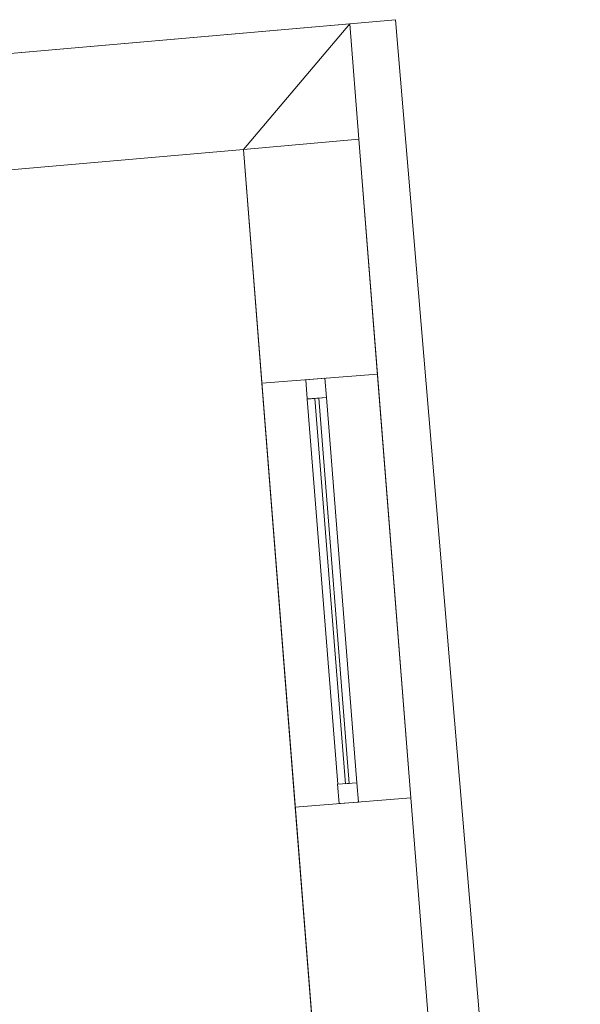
# Model space of a CAD drawing. Header units: millimetres. Extents: x -430348 to -225823, y -86243 to 5084.
# Tile 319 of 656: x -418903 to -417453, y -18194 to -15646. Entities that reach past the tile are written whole.
import ezdxf

# ---------------------------------------------------------------- set-up
doc = ezdxf.new("R2010")
doc.units = ezdxf.units.MM
for name, color, linetype, lineweight in [('A-GLAZ-CURT', 52, 'Continuous', 9), ('A-GLAZ-CWMG', 51, 'Continuous', 9), ('A-ROOF', 132, 'Continuous', 9), ('A-WALL', 113, 'Continuous', 9)]:
    doc.layers.add(name, color=color, linetype=linetype, lineweight=lineweight)

# ---------------------------------------------------------------- blocks, each defined once
blk = doc.blocks.new('System Panel - Glazed-497956-_3D_ Copy 1')
at = {"layer": 'A-GLAZ-CURT', "transparency": 33554471}
mesh = blk.add_polyface(dxfattribs=at)
corners = [(-500, 5), (-500, 5, 585), (500, 5, 585), (500, 5)]
mesh.append_faces([[corners[k] for k in face] for face in [(1, 2, 3, 0)]])
mesh = blk.add_polyface(dxfattribs=at)
corners = [(500, -5), (-500, -5), (-500, 5), (500, 5)]
mesh.append_faces([[corners[k] for k in face] for face in [(3, 0, 1, 2)]])
mesh = blk.add_polyface(dxfattribs=at)
corners = [(-500, -5, 585), (500, -5, 585), (500, 5, 585), (-500, 5, 585)]
mesh.append_faces([[corners[k] for k in face] for face in [(0, 1, 2, 3)]])
mesh = blk.add_polyface(dxfattribs=at)
corners = [(-500, -5), (-500, -5, 585), (-500, 5, 585), (-500, 5)]
mesh.append_faces([[corners[k] for k in face] for face in [(0, 1, 2, 3)]])
mesh = blk.add_polyface(dxfattribs=at)
corners = [(500, -5, 585), (500, -5), (500, 5), (500, 5, 585)]
mesh.append_faces([[corners[k] for k in face] for face in [(0, 1, 2, 3)]])
mesh = blk.add_polyface(dxfattribs=at)
corners = [(-500, -5), (500, -5), (500, -5, 585), (-500, -5, 585)]
mesh.append_faces([[corners[k] for k in face] for face in [(3, 0, 1, 2)]])
blk = doc.blocks.new('Rectangular Mullion - 50mm x 50mm-497957-_3D_ Copy 1')
at = {"layer": 'A-GLAZ-CWMG'}
mesh = blk.add_polyface(dxfattribs=at)
corners = [(0, 25), (-50, 25), (-50, -25), (0, -25)]
mesh.append_faces([[corners[k] for k in face] for face in [(2, 3, 0, 1)]])
mesh = blk.add_polyface(dxfattribs=at)
corners = [(-50, 25), (0, 25), (0, 25, -330), (-50, 25, -330)]
mesh.append_faces([[corners[k] for k in face] for face in [(3, 0, 1, 2)]])
mesh = blk.add_polyface(dxfattribs=at)
corners = [(-50, -25), (-50, 25), (-50, 25, -330), (-50, -25, -330)]
mesh.append_faces([[corners[k] for k in face] for face in [(3, 0, 1, 2)]])
mesh = blk.add_polyface(dxfattribs=at)
corners = [(0, 25), (0, -25), (0, -25, -330), (0, 25, -330)]
mesh.append_faces([[corners[k] for k in face] for face in [(3, 0, 1, 2)]])
mesh = blk.add_polyface(dxfattribs=at)
corners = [(0, -25), (-50, -25), (-50, -25, -330), (0, -25, -330)]
mesh.append_faces([[corners[k] for k in face] for face in [(3, 0, 1, 2)]])
blk = doc.blocks.new('Rectangular Mullion - 50mm x 50mm-303053-_3D_ Copy 1')
at = {"layer": 'A-GLAZ-CWMG'}
mesh = blk.add_polyface(dxfattribs=at)
corners = [(0, 25), (-50, 25), (-50, -25), (0, -25)]
mesh.append_faces([[corners[k] for k in face] for face in [(3, 0, 1, 2)]])
mesh = blk.add_polyface(dxfattribs=at)
corners = [(0, 25, -1000), (0, -25, -1000), (-50, -25, -1000), (-50, 25, -1000)]
mesh.append_faces([[corners[k] for k in face] for face in [(3, 0, 1, 2)]])
mesh = blk.add_polyface(dxfattribs=at)
corners = [(-50, 25), (0, 25), (0, 25, -1000), (-50, 25, -1000)]
mesh.append_faces([[corners[k] for k in face] for face in [(0, 1, 2, 3)]])
mesh = blk.add_polyface(dxfattribs=at)
corners = [(-50, -25), (-50, 25), (-50, 25, -1000), (-50, -25, -1000)]
mesh.append_faces([[corners[k] for k in face] for face in [(0, 1, 2, 3)]])
mesh = blk.add_polyface(dxfattribs=at)
corners = [(0, 25), (0, -25), (0, -25, -1000), (0, 25, -1000)]
mesh.append_faces([[corners[k] for k in face] for face in [(0, 1, 2, 3)]])
mesh = blk.add_polyface(dxfattribs=at)
corners = [(0, -25), (-50, -25), (-50, -25, -1000), (0, -25, -1000)]
mesh.append_faces([[corners[k] for k in face] for face in [(0, 1, 2, 3)]])
blk = doc.blocks.new('Rectangular Mullion - 50mm x 50mm-430166-_3D_ Copy 1')
at = {"layer": 'A-GLAZ-CWMG'}
mesh = blk.add_polyface(dxfattribs=at)
corners = [(0, 25), (-50, 25), (-50, -25), (0, -25)]
mesh.append_faces([[corners[k] for k in face] for face in [(2, 3, 0, 1)]])
mesh = blk.add_polyface(dxfattribs=at)
corners = [(-50, 25), (0, 25), (0, 25, -660), (-50, 25, -660)]
mesh.append_faces([[corners[k] for k in face] for face in [(0, 1, 2, 3)]])
mesh = blk.add_polyface(dxfattribs=at)
corners = [(-50, -25), (-50, 25), (-50, 25, -660), (-50, -25, -660)]
mesh.append_faces([[corners[k] for k in face] for face in [(0, 1, 2, 3)]])
mesh = blk.add_polyface(dxfattribs=at)
corners = [(0, 25), (0, -25), (0, -25, -660), (0, 25, -660)]
mesh.append_faces([[corners[k] for k in face] for face in [(0, 1, 2, 3)]])
mesh = blk.add_polyface(dxfattribs=at)
corners = [(0, -25), (-50, -25), (-50, -25, -660), (0, -25, -660)]
mesh.append_faces([[corners[k] for k in face] for face in [(0, 1, 2, 3)]])
blk = doc.blocks.new('Rectangular Mullion - 50mm x 50mm-303054-_3D_ Copy 1')
at = {"layer": 'A-GLAZ-CWMG'}
mesh = blk.add_polyface(dxfattribs=at)
corners = [(0, 25), (-50, 25), (-50, -25), (0, -25)]
mesh.append_faces([[corners[k] for k in face] for face in [(2, 3, 0, 1)]])
mesh = blk.add_polyface(dxfattribs=at)
corners = [(0, 25, -1000), (0, -25, -1000), (-50, -25, -1000), (-50, 25, -1000)]
mesh.append_faces([[corners[k] for k in face] for face in [(0, 1, 2, 3)]])
mesh = blk.add_polyface(dxfattribs=at)
corners = [(-50, 25), (0, 25), (0, 25, -1000), (-50, 25, -1000)]
mesh.append_faces([[corners[k] for k in face] for face in [(0, 1, 2, 3)]])
mesh = blk.add_polyface(dxfattribs=at)
corners = [(-50, -25), (-50, 25), (-50, 25, -1000), (-50, -25, -1000)]
mesh.append_faces([[corners[k] for k in face] for face in [(0, 1, 2, 3)]])
mesh = blk.add_polyface(dxfattribs=at)
corners = [(0, 25), (0, -25), (0, -25, -1000), (0, 25, -1000)]
mesh.append_faces([[corners[k] for k in face] for face in [(0, 1, 2, 3)]])
mesh = blk.add_polyface(dxfattribs=at)
corners = [(0, -25), (-50, -25), (-50, -25, -1000), (0, -25, -1000)]
mesh.append_faces([[corners[k] for k in face] for face in [(0, 1, 2, 3)]])
blk = doc.blocks.new('System Panel - Glazed-497958-_3D_ Copy 1')
at = {"layer": 'A-GLAZ-CURT', "transparency": 33554471}
mesh = blk.add_polyface(dxfattribs=at)
corners = [(-500, 5), (-500, 5, 255), (500, 5, 255), (500, 5)]
mesh.append_faces([[corners[k] for k in face] for face in [(1, 2, 3, 0)]])
mesh = blk.add_polyface(dxfattribs=at)
corners = [(500, -5), (-500, -5), (-500, 5), (500, 5)]
mesh.append_faces([[corners[k] for k in face] for face in [(3, 0, 1, 2)]])
mesh = blk.add_polyface(dxfattribs=at)
corners = [(-500, -5, 255), (500, -5, 255), (500, 5, 255), (-500, 5, 255)]
mesh.append_faces([[corners[k] for k in face] for face in [(0, 1, 2, 3)]])
mesh = blk.add_polyface(dxfattribs=at)
corners = [(-500, -5), (-500, -5, 255), (-500, 5, 255), (-500, 5)]
mesh.append_faces([[corners[k] for k in face] for face in [(0, 1, 2, 3)]])
mesh = blk.add_polyface(dxfattribs=at)
corners = [(500, -5, 255), (500, -5), (500, 5), (500, 5, 255)]
mesh.append_faces([[corners[k] for k in face] for face in [(0, 1, 2, 3)]])
mesh = blk.add_polyface(dxfattribs=at)
corners = [(-500, -5), (500, -5), (500, -5, 255), (-500, -5, 255)]
mesh.append_faces([[corners[k] for k in face] for face in [(3, 0, 1, 2)]])
blk = doc.blocks.new('Rectangular Mullion - 50mm x 50mm-353546-_3D_ Copy 1')
at = {"layer": 'A-GLAZ-CWMG'}
mesh = blk.add_polyface(dxfattribs=at)
corners = [(0, 25, -660), (0, -25, -660), (-50, -25, -660), (-50, 25, -660)]
mesh.append_faces([[corners[k] for k in face] for face in [(3, 0, 1, 2)]])
mesh = blk.add_polyface(dxfattribs=at)
corners = [(-50, 25), (0, 25), (0, 25, -660), (-50, 25, -660)]
mesh.append_faces([[corners[k] for k in face] for face in [(0, 1, 2, 3)]])
mesh = blk.add_polyface(dxfattribs=at)
corners = [(-50, -25), (-50, 25), (-50, 25, -660), (-50, -25, -660)]
mesh.append_faces([[corners[k] for k in face] for face in [(0, 1, 2, 3)]])
mesh = blk.add_polyface(dxfattribs=at)
corners = [(0, 25), (0, -25), (0, -25, -660), (0, 25, -660)]
mesh.append_faces([[corners[k] for k in face] for face in [(0, 1, 2, 3)]])
mesh = blk.add_polyface(dxfattribs=at)
corners = [(0, -25), (-50, -25), (-50, -25, -660), (0, -25, -660)]
mesh.append_faces([[corners[k] for k in face] for face in [(0, 1, 2, 3)]])
blk = doc.blocks.new('Rectangular Mullion - 50mm x 50mm-497959-_3D_ Copy 1')
at = {"layer": 'A-GLAZ-CWMG'}
mesh = blk.add_polyface(dxfattribs=at)
corners = [(0, 25, -330), (0, -25, -330), (-50, -25, -330), (-50, 25, -330)]
mesh.append_faces([[corners[k] for k in face] for face in [(3, 0, 1, 2)]])
mesh = blk.add_polyface(dxfattribs=at)
corners = [(-50, 25), (0, 25), (0, 25, -330), (-50, 25, -330)]
mesh.append_faces([[corners[k] for k in face] for face in [(3, 0, 1, 2)]])
mesh = blk.add_polyface(dxfattribs=at)
corners = [(-50, -25), (-50, 25), (-50, 25, -330), (-50, -25, -330)]
mesh.append_faces([[corners[k] for k in face] for face in [(3, 0, 1, 2)]])
mesh = blk.add_polyface(dxfattribs=at)
corners = [(0, 25), (0, -25), (0, -25, -330), (0, 25, -330)]
mesh.append_faces([[corners[k] for k in face] for face in [(3, 0, 1, 2)]])
mesh = blk.add_polyface(dxfattribs=at)
corners = [(0, -25), (-50, -25), (-50, -25, -330), (0, -25, -330)]
mesh.append_faces([[corners[k] for k in face] for face in [(3, 0, 1, 2)]])
blk = doc.blocks.new('Rectangular Mullion - 50mm x 50mm-353456-_3D_ Copy 1')
at = {"layer": 'A-GLAZ-CWMG'}
mesh = blk.add_polyface(dxfattribs=at)
corners = [(25, 25), (-25, 25), (-25, -25), (25, -25)]
mesh.append_faces([[corners[k] for k in face] for face in [(2, 3, 0, 1)]])
mesh = blk.add_polyface(dxfattribs=at)
corners = [(25, 25, -1000), (25, -25, -1000), (-25, -25, -1000), (-25, 25, -1000)]
mesh.append_faces([[corners[k] for k in face] for face in [(0, 1, 2, 3)]])
mesh = blk.add_polyface(dxfattribs=at)
corners = [(-25, 25), (25, 25), (25, 25, -1000), (-25, 25, -1000)]
mesh.append_faces([[corners[k] for k in face] for face in [(0, 1, 2, 3)]])
mesh = blk.add_polyface(dxfattribs=at)
corners = [(-25, -25), (-25, 25), (-25, 25, -1000), (-25, -25, -1000)]
mesh.append_faces([[corners[k] for k in face] for face in [(0, 1, 2, 3)]])
mesh = blk.add_polyface(dxfattribs=at)
corners = [(25, 25), (25, -25), (25, -25, -1000), (25, 25, -1000)]
mesh.append_faces([[corners[k] for k in face] for face in [(0, 1, 2, 3)]])
mesh = blk.add_polyface(dxfattribs=at)
corners = [(25, -25), (-25, -25), (-25, -25, -1000), (25, -25, -1000)]
mesh.append_faces([[corners[k] for k in face] for face in [(0, 1, 2, 3)]])

msp = doc.modelspace()

# ---------------------------------------------------------------- block references
at = {"layer": 'A-GLAZ-CURT', "transparency": 33554471, "rotation": 94.50974684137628}
for name, p in [('System Panel - Glazed-497956-_3D_ Copy 1', (-418094.8, -17124, 59560.6)), ('System Panel - Glazed-497958-_3D_ Copy 1', (-418094.8, -17124, 60195.6))]:
    msp.add_blockref(name, p, dxfattribs=at)
at = {"layer": 'A-GLAZ-CWMG', "extrusion": (0, 0, -1), "rotation": 85.49025315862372}
for name, p in [('Rectangular Mullion - 50mm x 50mm-430166-_3D_ Copy 1', (418138.1, -16575.7, -59510.6)), ('Rectangular Mullion - 50mm x 50mm-497959-_3D_ Copy 1', (418138.1, -16575.7, -60170.6))]:
    msp.add_blockref(name, p, dxfattribs=at)
at = {"layer": 'A-GLAZ-CWMG', "extrusion": (-0.078629, 0.996904, 0), "rotation": 90}
for name, p in [('Rectangular Mullion - 50mm x 50mm-303053-_3D_ Copy 1', (418146.8, 60500.6, 16303.3)), ('Rectangular Mullion - 50mm x 50mm-353456-_3D_ Copy 1', (418146.8, 60170.6, 16303.3))]:
    msp.add_blockref(name, p, dxfattribs=at)
at = {"layer": 'A-GLAZ-CWMG', "extrusion": (0.078629, -0.996904, 0), "rotation": 270}
msp.add_blockref('Rectangular Mullion - 50mm x 50mm-303054-_3D_ Copy 1', (-418146.8, 59510.6, -15303.3), dxfattribs=at)
at = {"layer": 'A-GLAZ-CWMG', "rotation": 274.5097468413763}
for name, p in [('Rectangular Mullion - 50mm x 50mm-497957-_3D_ Copy 1', (-418051.6, -17672.3, 60500.6)), ('Rectangular Mullion - 50mm x 50mm-353546-_3D_ Copy 1', (-418051.6, -17672.3, 60170.6))]:
    msp.add_blockref(name, p, dxfattribs=at)

# ---------------------------------------------------------------- meshes
at = {"layer": 'A-ROOF'}
mesh = msp.add_polyface(dxfattribs=at)
corners = [(-420436, -21553.5, 61100), (-420929.8, -15908.6, 61100), (-417931, -15646.2, 61100), (-417453.1, -21318.2, 61100)]
mesh.append_faces([[corners[k] for k in face] for face in [(2, 3, 0, 1)]])
mesh = msp.add_polyface(dxfattribs=at)
corners = [(-420929.8, -15908.6, 61200), (-420436, -21553.5, 61200), (-417453.1, -21318.2, 61200), (-417931, -15646.2, 61200)]
mesh.append_faces([[corners[k] for k in face] for face in [(1, 2, 3, 0)]])
mesh = msp.add_polyface(dxfattribs=at)
corners = [(-420929.8, -15908.6, 61200), (-417931, -15646.2, 61200), (-417931, -15646.2, 61100), (-420929.8, -15908.6, 61100)]
mesh.append_faces([[corners[k] for k in face] for face in [(1, 2, 3, 0)]])
mesh = msp.add_polyface(dxfattribs=at)
corners = [(-417931, -15646.2, 61100), (-417931, -15646.2, 61200), (-417453.1, -21318.2, 61200), (-417453.1, -21318.2, 61100)]
mesh.append_faces([[corners[k] for k in face] for face in [(1, 2, 3, 0)]])
at = {"layer": 'A-WALL'}
mesh = msp.add_polyface(dxfattribs=at)
corners = [(-420929.8, -15908.6, 56190.2), (-420929.8, -15908.6, 61100), (-418048.9, -15656.5, 61100), (-418048.9, -15656.5, 56190.2)]
mesh.append_faces([[corners[k] for k in face] for face in [(2, 3, 0, 1)]])
mesh = msp.add_polyface(dxfattribs=at)
corners = [(-418025.3, -15955.6, 56190.2), (-418324.2, -15981.8, 56190.2), (-420903.7, -16207.4, 56190.2), (-420929.8, -15908.6, 56190.2), (-418048.9, -15656.5, 56190.2)]
mesh.append_faces([[corners[k] for k in face] for face in [(1, 4, 0)]], dxfattribs={"vtx0": -1})
mesh.append_faces([[corners[k] for k in face] for face in [(3, 4, 1, 2)]], dxfattribs={"vtx1": -1})
mesh = msp.add_polyface(dxfattribs=at)
corners = [(-420903.7, -16207.4, 61100), (-418324.2, -15981.8, 61100), (-418025.3, -15955.6, 61100), (-418048.9, -15656.5, 61100), (-420929.8, -15908.6, 61100)]
mesh.append_faces([[corners[k] for k in face] for face in [(3, 1, 2)]], dxfattribs={"vtx0": -1})
mesh.append_faces([[corners[k] for k in face] for face in [(4, 0, 1, 3)]], dxfattribs={"vtx2": -1})
mesh = msp.add_polyface(dxfattribs=at)
corners = [(-418025.3, -15955.6, 61100), (-418025.3, -15955.6, 56190.2), (-418048.9, -15656.5, 56190.2), (-418048.9, -15656.5, 61100)]
mesh.append_faces([[corners[k] for k in face] for face in [(0, 1, 2, 3)]])
mesh = msp.add_polyface(dxfattribs=at)
corners = [(-420929.8, -15908.6, 56190.2), (-420903.7, -16207.4, 56190.2), (-420436, -21553.5, 56190.2), (-420409.8, -21852.4, 56190.2), (-419978.8, -26779.1, 56190.2), (-419952.6, -27077.9, 56190.2), (-419819, -28605.3, 56190.2), (-419792.9, -28904.1, 56190.2), (-419505.3, -32191.6, 56190.2), (-419479.1, -32490.4, 56190.2), (-419362.3, -33825.3, 56190.2), (-419336.2, -34124.2, 56190.2), (-419217.6, -35479, 56190.2), (-419191.5, -35777.9, 56190.2), (-418872.5, -39424, 56190.2), (-418846.4, -39722.8, 56190.2), (-418625.4, -42248.2, 56190.2), (-418924.3, -42274.3, 56190.2), (-421202.5, -16233.6, 56190.2), (-421228.7, -15934.7, 56190.2)]
mesh.append_faces([[corners[k] for k in face] for face in [(7, 17, 18, 6)]], dxfattribs={"vtx0": -1, "vtx2": -1})
mesh.append_faces([[corners[k] for k in face] for face in [(17, 13, 14, 15), (17, 11, 12, 13), (18, 0, 1, 2), (18, 2, 3, 4), (17, 9, 10, 11), (17, 7, 8, 9), (18, 4, 5, 6)]], dxfattribs={"vtx0": -1, "vtx3": -1})
mesh.append_faces([[corners[k] for k in face] for face in [(19, 0, 18)]], dxfattribs={"vtx1": -1})
mesh.append_faces([[corners[k] for k in face] for face in [(15, 16, 17)]], dxfattribs={"vtx2": -1})
mesh = msp.add_polyface(dxfattribs=at)
corners = [(-418625.4, -42248.2, 56190.2), (-418846.4, -39722.8, 56190.2), (-418872.5, -39424, 56190.2), (-419191.5, -35777.9, 56190.2), (-419217.6, -35479, 56190.2), (-419336.2, -34124.2, 56190.2), (-419362.3, -33825.3, 56190.2), (-419479.1, -32490.4, 56190.2), (-419505.3, -32191.6, 56190.2), (-419792.9, -28904.1, 56190.2), (-419819, -28605.3, 56190.2), (-419952.6, -27077.9, 56190.2), (-419978.8, -26779.1, 56190.2), (-420409.8, -21852.4, 56190.2), (-420436, -21553.5, 56190.2), (-420903.7, -16207.4, 56190.2), (-420929.8, -15908.6, 56190.2), (-420929.8, -15908.6, 61100), (-420929.8, -15908.6, 63331), (-420446, -21438.6, 63331), (-420446, -21438.6, 63574.2), (-418851.3, -39666.8, 63574.2), (-418851.3, -39666.8, 63694.2), (-418625.4, -42248.2, 63694.2), (-418787.5, -40395.3, 62297.9), (-418787.5, -40395.3, 63397.9), (-418825.1, -39965.7, 63397.9), (-418825.1, -39965.7, 62297.9), (-418892.1, -39199.8, 62297.9), (-418892.1, -39199.8, 63397.9), (-418953.1, -38502.5, 63397.9), (-418953.1, -38502.5, 62297.9), (-419110, -36709.3, 62297.9), (-419110, -36709.3, 63397.9), (-419214.6, -35513.9, 63397.9), (-419214.6, -35513.9, 62297.9), (-419467.3, -32624.9, 62297.9), (-419467.3, -32624.9, 63397.9), (-419571.9, -31429.5, 63397.9), (-419571.9, -31429.5, 62297.9), (-419739.3, -29516.8, 62297.9), (-419739.3, -29516.8, 63397.9), (-419809, -28719.9, 63397.9), (-419809, -28719.9, 62297.9), (-419868.3, -28042.5, 62297.9), (-419868.3, -28042.5, 63397.9), (-419938, -27245.5, 63397.9), (-419938, -27245.5, 62297.9), (-419972.8, -26847, 62297.9), (-419972.8, -26847, 63397.9), (-420042.6, -26050.1, 63397.9), (-420042.6, -26050.1, 62297.9), (-420198.4, -24268.8, 62297.9), (-420198.4, -24268.8, 63397.9), (-420311.7, -22973.8, 63397.9), (-420311.7, -22973.8, 62297.9), (-420543.4, -20325.8, 61879.8), (-420543.4, -20325.8, 62979.8), (-420674.1, -18831.5, 62979.8), (-420674.1, -18831.5, 61879.8), (-420813.6, -17237.6, 61879.8), (-420813.6, -17237.6, 62979.8), (-420883.3, -16440.6, 62979.8), (-420883.3, -16440.6, 61879.8), (-419829.9, -28481.5, 61141.6), (-419943.2, -27186.4, 61141.6), (-419943.2, -27186.4, 58701.6), (-419829.9, -28481.5, 58701.6), (-418690.6, -41503.5, 58874.1), (-418690.6, -41503.5, 60755.6), (-418777.7, -40507.3, 60755.6), (-418777.7, -40507.3, 58874.1), (-419396.4, -33435.8, 59934.1), (-419396.4, -33435.8, 61034.1), (-419452.2, -32798.2, 61034.1), (-419452.2, -32798.2, 59934.1)]
mesh.append_faces([[corners[k] for k in face] for face in [(23, 25, 22), (28, 70, 31), (13, 66, 12), (49, 46, 48), (42, 20, 41)]], dxfattribs={"vtx0": -1, "vtx1": -1})
mesh.append_faces([[corners[k] for k in face] for face in [(64, 40, 39, 75)]], dxfattribs={"vtx0": -1, "vtx1": -1, "vtx2": -1, "vtx3": -1})
mesh.append_faces([[corners[k] for k in face] for face in [(27, 70, 28, 29), (38, 41, 20, 21), (64, 44, 43, 40), (20, 42, 45, 46), (20, 46, 49, 50), (19, 55, 56, 57)]], dxfattribs={"vtx0": -1, "vtx1": -1, "vtx3": -1})
mesh.append_faces([[corners[k] for k in face] for face in [(0, 68, 69, 23), (24, 69, 70, 27), (7, 75, 72, 6), (39, 40, 41, 38), (26, 21, 22, 25), (31, 32, 33, 30), (35, 36, 37, 34), (21, 37, 38), (44, 64, 65, 47), (63, 17, 18, 62), (58, 18, 19, 57), (13, 55, 52)]], dxfattribs={"vtx0": -1, "vtx2": -1})
mesh.append_faces([[corners[k] for k in face] for face in [(71, 2, 3, 32), (31, 70, 71, 32), (75, 7, 8, 67), (21, 29, 30, 33), (21, 33, 34, 37), (52, 65, 66, 13), (17, 63, 60, 59), (48, 46, 47, 65)]], dxfattribs={"vtx0": -1, "vtx2": -1, "vtx3": -1})
mesh.append_faces([[corners[k] for k in face] for face in [(71, 0, 1, 2), (67, 9, 10, 11)]], dxfattribs={"vtx0": -1, "vtx3": -1})
mesh.append_faces([[corners[k] for k in face] for face in [(71, 68, 0), (5, 6, 72, 4), (67, 64, 75), (8, 9, 67)]], dxfattribs={"vtx1": -1, "vtx2": -1})
mesh.append_faces([[corners[k] for k in face] for face in [(3, 4, 72, 32), (73, 74, 36, 35), (26, 27, 29, 21), (24, 25, 23, 69), (13, 14, 56, 55), (51, 48, 65, 52), (61, 62, 18, 58), (53, 54, 20, 50)]], dxfattribs={"vtx1": -1, "vtx2": -1, "vtx3": -1})
mesh.append_faces([[corners[k] for k in face] for face in [(74, 75, 39, 36), (72, 73, 35, 32), (66, 67, 11, 12), (42, 43, 44, 45), (14, 15, 59, 56), (58, 59, 60, 61), (50, 51, 52, 53), (19, 20, 54, 55)]], dxfattribs={"vtx1": -1, "vtx3": -1})
mesh.append_faces([[corners[k] for k in face] for face in [(15, 16, 17, 59)]], dxfattribs={"vtx2": -1, "vtx3": -1})
mesh = msp.add_polyface(dxfattribs=at)
corners = [(-420903.7, -16207.4, 56190.2), (-418324.2, -15981.8, 56190.2), (-418025.3, -15955.6, 56190.2), (-418025.3, -15955.6, 61100), (-418324.2, -15981.8, 61100), (-420903.7, -16207.4, 61100)]
mesh.append_faces([[corners[k] for k in face] for face in [(3, 4, 1, 2)]], dxfattribs={"vtx1": -1})
mesh.append_faces([[corners[k] for k in face] for face in [(4, 5, 0, 1)]], dxfattribs={"vtx3": -1})
mesh = msp.add_polyface(dxfattribs=at)
corners = [(-417900.5, -21353.5, 56190.2), (-418324.2, -15981.8, 56190.2), (-418025.3, -15955.6, 56190.2), (-417601.5, -21329.9, 56190.2)]
mesh.append_faces([[corners[k] for k in face] for face in [(3, 0, 1, 2)]])
mesh = msp.add_polyface(dxfattribs=at)
corners = [(-418324.2, -15981.8, 56190.2), (-418324.2, -15981.8, 61100), (-418025.3, -15955.6, 61100), (-418025.3, -15955.6, 56190.2)]
mesh.append_faces([[corners[k] for k in face] for face in [(3, 0, 1, 2)]])
mesh = msp.add_polyface(dxfattribs=at)
corners = [(-418025.3, -15955.6, 61100), (-418324.2, -15981.8, 61100), (-417900.5, -21353.5, 61100), (-417601.5, -21329.9, 61100)]
mesh.append_faces([[corners[k] for k in face] for face in [(1, 2, 3, 0)]])
mesh = msp.add_polyface(dxfattribs=at)
corners = [(-417601.5, -21329.9, 56190.2), (-418025.3, -15955.6, 56190.2), (-418025.3, -15955.6, 61100), (-417601.5, -21329.9, 61100), (-417788.7, -18955.6, 58500.6), (-417788.7, -18955.6, 60500.6), (-417845.3, -18237.8, 60500.6), (-417845.3, -18237.8, 58500.6), (-417662.9, -20550.6, 59510.6), (-417662.9, -20550.6, 60500.6), (-417749.4, -19454, 60500.6), (-417749.4, -19454, 59510.6), (-417890.9, -17659.6, 59510.6), (-417890.9, -17659.6, 60500.6), (-417977.4, -16563, 60500.6), (-417977.4, -16563, 59510.6)]
mesh.append_faces([[corners[k] for k in face] for face in [(8, 0, 4, 11)]], dxfattribs={"vtx0": -1, "vtx1": -1, "vtx2": -1})
mesh.append_faces([[corners[k] for k in face] for face in [(2, 6, 13, 14)]], dxfattribs={"vtx0": -1, "vtx1": -1, "vtx3": -1})
mesh.append_faces([[corners[k] for k in face] for face in [(11, 4, 5, 10), (4, 0, 1, 7), (15, 1, 2, 14)]], dxfattribs={"vtx0": -1, "vtx2": -1})
mesh.append_faces([[corners[k] for k in face] for face in [(3, 9, 10, 5)]], dxfattribs={"vtx0": -1, "vtx2": -1, "vtx3": -1})
mesh.append_faces([[corners[k] for k in face] for face in [(15, 12, 7, 1)]], dxfattribs={"vtx1": -1, "vtx2": -1, "vtx3": -1})
mesh.append_faces([[corners[k] for k in face] for face in [(3, 0, 8, 9), (2, 3, 5, 6), (6, 7, 12, 13)]], dxfattribs={"vtx1": -1, "vtx3": -1})
mesh = msp.add_polyface(dxfattribs=at)
corners = [(-418324.2, -15981.8, 56190.2), (-417900.5, -21353.5, 56190.2), (-417900.5, -21353.5, 61100), (-418324.2, -15981.8, 61100), (-418087.8, -18979.2, 60500.6), (-418087.8, -18979.2, 58500.6), (-418144.4, -18261.4, 58500.6), (-418144.4, -18261.4, 60500.6), (-417962, -20574.1, 60500.6), (-417962, -20574.1, 59510.6), (-418048.5, -19477.5, 59510.6), (-418048.5, -19477.5, 60500.6), (-418190, -17683.2, 60500.6), (-418190, -17683.2, 59510.6), (-418276.5, -16586.6, 59510.6), (-418276.5, -16586.6, 60500.6)]
mesh.append_faces([[corners[k] for k in face] for face in [(14, 0, 6, 13)]], dxfattribs={"vtx0": -1, "vtx1": -1, "vtx2": -1})
mesh.append_faces([[corners[k] for k in face] for face in [(2, 4, 11, 8)]], dxfattribs={"vtx0": -1, "vtx1": -1, "vtx3": -1})
mesh.append_faces([[corners[k] for k in face] for face in [(7, 12, 13, 6), (3, 7, 4, 2), (9, 1, 2, 8)]], dxfattribs={"vtx0": -1, "vtx2": -1})
mesh.append_faces([[corners[k] for k in face] for face in [(3, 15, 12, 7)]], dxfattribs={"vtx0": -1, "vtx2": -1, "vtx3": -1})
mesh.append_faces([[corners[k] for k in face] for face in [(9, 10, 5, 1)]], dxfattribs={"vtx1": -1, "vtx2": -1, "vtx3": -1})
mesh.append_faces([[corners[k] for k in face] for face in [(3, 0, 14, 15), (5, 6, 0, 1), (10, 11, 4, 5)]], dxfattribs={"vtx1": -1, "vtx3": -1})
mesh = msp.add_polyface(dxfattribs=at)
corners = [(-417890.9, -17659.6, 60500.6), (-418190, -17683.2, 60500.6), (-418276.5, -16586.6, 60500.6), (-417977.4, -16563, 60500.6)]
mesh.append_faces([[corners[k] for k in face] for face in [(1, 2, 3, 0)]])
mesh = msp.add_polyface(dxfattribs=at)
corners = [(-417977.4, -16563, 60500.6), (-418276.5, -16586.6, 60500.6), (-418276.5, -16586.6, 59510.6), (-417977.4, -16563, 59510.6)]
mesh.append_faces([[corners[k] for k in face] for face in [(0, 1, 2, 3)]])
mesh = msp.add_polyface(dxfattribs=at)
corners = [(-418190, -17683.2, 59510.6), (-417890.9, -17659.6, 59510.6), (-417977.4, -16563, 59510.6), (-418276.5, -16586.6, 59510.6)]
mesh.append_faces([[corners[k] for k in face] for face in [(3, 0, 1, 2)]])
mesh = msp.add_polyface(dxfattribs=at)
corners = [(-417890.9, -17659.6, 59510.6), (-418190, -17683.2, 59510.6), (-418190, -17683.2, 60500.6), (-417890.9, -17659.6, 60500.6)]
mesh.append_faces([[corners[k] for k in face] for face in [(0, 1, 2, 3)]])

doc.saveas('drawing.dxf')
